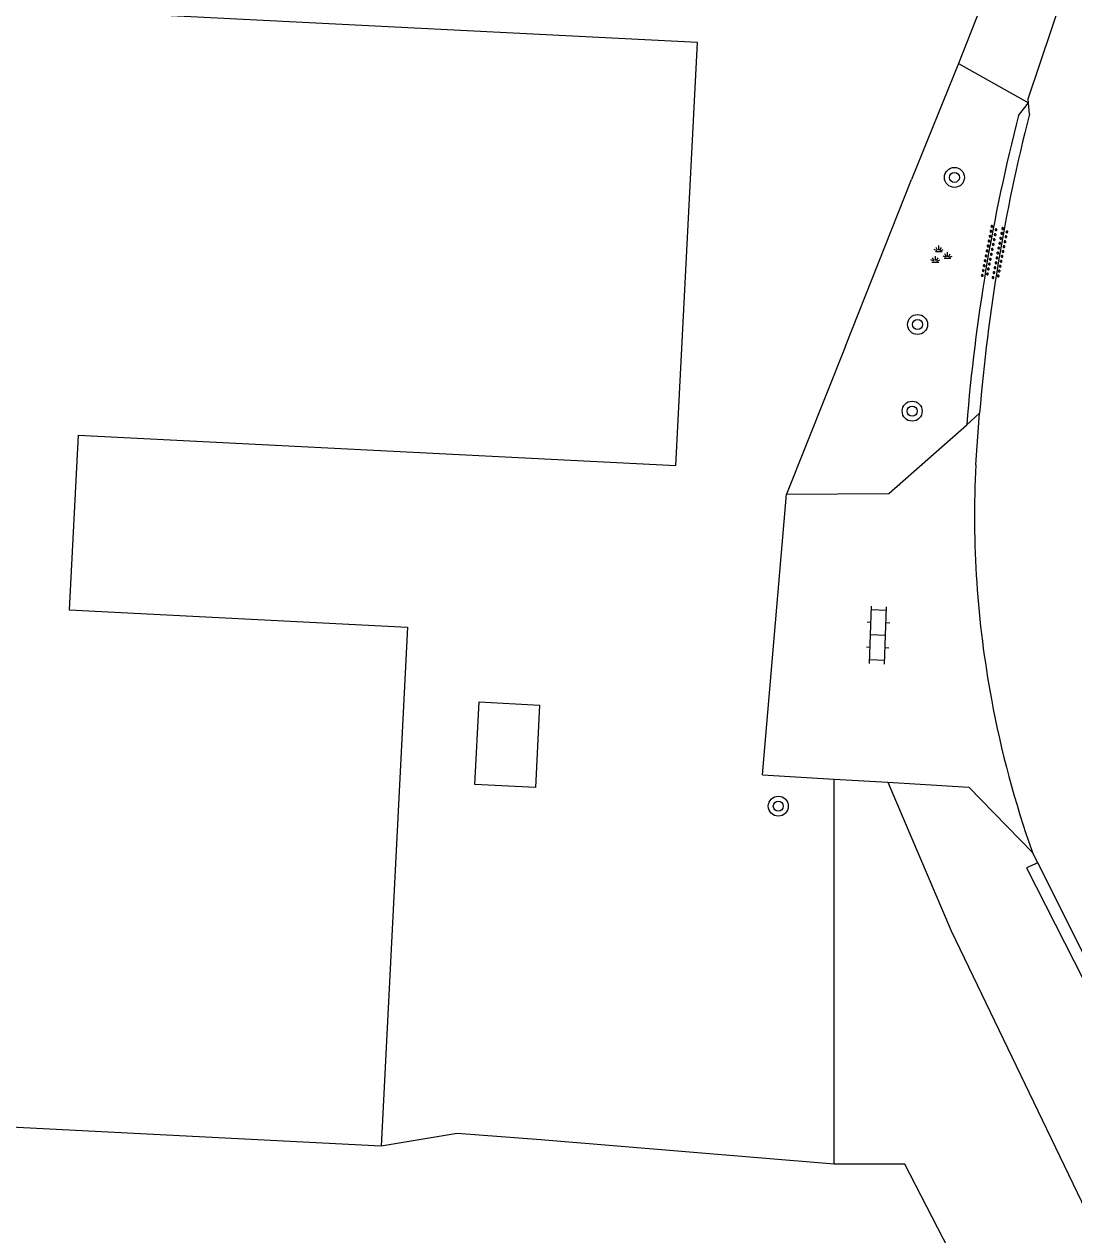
# Model space of a CAD drawing. Extents: x 124000 to 129000, y 395500 to 397503.
# Drawn here: x 126612.39 to 126654.4, y 397274.55 to 397322.99 of the extents above; entities that cross this region are included whole.
import ezdxf

# ---------------------------------------------------------------- set-up
doc = ezdxf.new("R2010")
doc.units = 0
for name, color, linetype in [('gg-afsc-draadraster', 7, 'Continuous'), ('gg-afsc-muur', 7, 'Continuous'), ('gg-bbg-bijgebouw', 7, 'Continuous'), ('gg-bbg-hoofdgebouw', 7, 'Continuous'), ('gg-knt-bronhoudergrens', 7, 'Continuous'), ('gg-knt-verharding', 7, 'Continuous'), ('gt-grn-groengrens', 7, 'Continuous'), ('gt-grn-vlakafsluiter', 7, 'Continuous'), ('gt-grn-weggrens', 7, 'Continuous'), ('gt-symb-boom', 7, 'Continuous'), ('gt-symb-groenvak', 7, 'Continuous'), ('gt-symb-klinker verharding', 7, 'Continuous'), ('gt-symb-overige verharding', 7, 'Continuous')]:
    doc.layers.add(name, color=color, linetype=linetype)

# ---------------------------------------------------------------- blocks, each defined once
blk = doc.blocks.new('gt0-OVH')
at = {"layer": 'gt-symb-overige verharding'}
for points in [[(-0.972, 0.298), (-0.967, 0.308), (-0.965, 0.319), (-0.966, 0.33), (-0.971, 0.34), (-0.978, 0.348), (-0.988, 0.353), (-0.999, 0.355), (-1.01, 0.354), (-1.02, 0.349), (-1.028, 0.342), (-1.033, 0.332), (-1.035, 0.321), (-1.034, 0.31), (-1.029, 0.3), (-1.022, 0.292), (-1.012, 0.287), (-1.001, 0.285), (-0.99, 0.286), (-0.98, 0.291)], [(-0.872, 0.106), (-0.867, 0.116), (-0.865, 0.126), (-0.866, 0.137), (-0.871, 0.147), (-0.878, 0.156), (-0.888, 0.161), (-0.899, 0.163), (-0.91, 0.162), (-0.92, 0.157), (-0.928, 0.15), (-0.933, 0.14), (-0.935, 0.129), (-0.934, 0.118), (-0.929, 0.108), (-0.922, 0.1), (-0.912, 0.095), (-0.901, 0.092), (-0.89, 0.094), (-0.88, 0.098)], [(-0.772, 0.298), (-0.767, 0.308), (-0.765, 0.319), (-0.766, 0.33), (-0.771, 0.34), (-0.778, 0.348), (-0.788, 0.353), (-0.799, 0.355), (-0.81, 0.354), (-0.82, 0.349), (-0.828, 0.342), (-0.833, 0.332), (-0.835, 0.321), (-0.834, 0.31), (-0.829, 0.3), (-0.822, 0.292), (-0.812, 0.287), (-0.801, 0.285), (-0.79, 0.286), (-0.78, 0.291)], [(-0.672, 0.106), (-0.667, 0.116), (-0.665, 0.126), (-0.666, 0.137), (-0.671, 0.147), (-0.678, 0.156), (-0.688, 0.161), (-0.699, 0.163), (-0.71, 0.162), (-0.72, 0.157), (-0.728, 0.15), (-0.733, 0.14), (-0.735, 0.129), (-0.734, 0.118), (-0.729, 0.108), (-0.722, 0.1), (-0.712, 0.095), (-0.701, 0.092), (-0.69, 0.094), (-0.68, 0.098)], [(-0.572, 0.298), (-0.567, 0.308), (-0.565, 0.319), (-0.566, 0.33), (-0.571, 0.34), (-0.578, 0.348), (-0.588, 0.353), (-0.599, 0.355), (-0.61, 0.354), (-0.62, 0.349), (-0.628, 0.342), (-0.633, 0.332), (-0.635, 0.321), (-0.634, 0.31), (-0.629, 0.3), (-0.622, 0.292), (-0.612, 0.287), (-0.601, 0.285), (-0.59, 0.286), (-0.58, 0.291)], [(-0.472, 0.106), (-0.467, 0.116), (-0.465, 0.126), (-0.466, 0.137), (-0.471, 0.147), (-0.478, 0.156), (-0.488, 0.161), (-0.499, 0.163), (-0.51, 0.162), (-0.52, 0.157), (-0.528, 0.15), (-0.533, 0.14), (-0.535, 0.129), (-0.534, 0.118), (-0.529, 0.108), (-0.522, 0.1), (-0.512, 0.095), (-0.501, 0.092), (-0.49, 0.094), (-0.48, 0.098)], [(-0.372, 0.298), (-0.367, 0.308), (-0.365, 0.319), (-0.366, 0.33), (-0.371, 0.34), (-0.378, 0.348), (-0.388, 0.353), (-0.399, 0.355), (-0.41, 0.354), (-0.42, 0.349), (-0.428, 0.342), (-0.433, 0.332), (-0.435, 0.321), (-0.434, 0.31), (-0.429, 0.3), (-0.422, 0.292), (-0.412, 0.287), (-0.401, 0.285), (-0.39, 0.286), (-0.38, 0.291)], [(-0.272, 0.106), (-0.267, 0.116), (-0.265, 0.126), (-0.266, 0.137), (-0.271, 0.147), (-0.278, 0.156), (-0.288, 0.161), (-0.299, 0.163), (-0.31, 0.162), (-0.32, 0.157), (-0.328, 0.15), (-0.333, 0.14), (-0.335, 0.129), (-0.334, 0.118), (-0.329, 0.108), (-0.322, 0.1), (-0.312, 0.095), (-0.301, 0.092), (-0.29, 0.094), (-0.28, 0.098)], [(-0.172, 0.298), (-0.167, 0.308), (-0.165, 0.319), (-0.166, 0.33), (-0.171, 0.34), (-0.178, 0.348), (-0.188, 0.353), (-0.199, 0.355), (-0.21, 0.354), (-0.22, 0.349), (-0.228, 0.342), (-0.233, 0.332), (-0.235, 0.321), (-0.234, 0.31), (-0.229, 0.3), (-0.222, 0.292), (-0.212, 0.287), (-0.201, 0.285), (-0.19, 0.286), (-0.18, 0.291)], [(-0.072, 0.106), (-0.067, 0.116), (-0.065, 0.126), (-0.066, 0.137), (-0.071, 0.147), (-0.078, 0.156), (-0.088, 0.161), (-0.099, 0.163), (-0.11, 0.162), (-0.12, 0.157), (-0.128, 0.15), (-0.133, 0.14), (-0.135, 0.129), (-0.134, 0.118), (-0.129, 0.108), (-0.122, 0.1), (-0.112, 0.095), (-0.101, 0.092), (-0.09, 0.094), (-0.08, 0.098)], [(0.028, 0.298), (0.033, 0.308), (0.035, 0.319), (0.034, 0.33), (0.029, 0.34), (0.022, 0.348), (0.012, 0.353), (0.001, 0.355), (-0.01, 0.354), (-0.02, 0.349), (-0.028, 0.342), (-0.033, 0.332), (-0.035, 0.321), (-0.034, 0.31), (-0.029, 0.3), (-0.022, 0.292), (-0.012, 0.287), (-0.001, 0.285), (0.01, 0.286), (0.02, 0.291)], [(0.128, 0.106), (0.133, 0.116), (0.135, 0.126), (0.134, 0.137), (0.129, 0.147), (0.122, 0.156), (0.112, 0.161), (0.101, 0.163), (0.09, 0.162), (0.08, 0.157), (0.072, 0.15), (0.067, 0.14), (0.065, 0.129), (0.066, 0.118), (0.071, 0.108), (0.078, 0.1), (0.088, 0.095), (0.099, 0.092), (0.11, 0.094), (0.12, 0.098)], [(0.228, 0.298), (0.233, 0.308), (0.235, 0.319), (0.234, 0.33), (0.229, 0.34), (0.222, 0.348), (0.212, 0.353), (0.201, 0.355), (0.19, 0.354), (0.18, 0.349), (0.172, 0.342), (0.167, 0.332), (0.165, 0.321), (0.166, 0.31), (0.171, 0.3), (0.178, 0.292), (0.188, 0.287), (0.199, 0.285), (0.21, 0.286), (0.22, 0.291)], [(0.328, 0.106), (0.333, 0.116), (0.335, 0.126), (0.334, 0.137), (0.329, 0.147), (0.322, 0.156), (0.312, 0.161), (0.301, 0.163), (0.29, 0.162), (0.28, 0.157), (0.272, 0.15), (0.267, 0.14), (0.265, 0.129), (0.266, 0.118), (0.271, 0.108), (0.278, 0.1), (0.288, 0.095), (0.299, 0.092), (0.31, 0.094), (0.32, 0.098)], [(0.428, 0.298), (0.433, 0.308), (0.435, 0.319), (0.434, 0.33), (0.429, 0.34), (0.422, 0.348), (0.412, 0.353), (0.401, 0.355), (0.39, 0.354), (0.38, 0.349), (0.372, 0.342), (0.367, 0.332), (0.365, 0.321), (0.366, 0.31), (0.371, 0.3), (0.378, 0.292), (0.388, 0.287), (0.399, 0.285), (0.41, 0.286), (0.42, 0.291)], [(0.528, 0.106), (0.533, 0.116), (0.535, 0.126), (0.534, 0.137), (0.529, 0.147), (0.522, 0.156), (0.512, 0.161), (0.501, 0.163), (0.49, 0.162), (0.48, 0.157), (0.472, 0.15), (0.467, 0.14), (0.465, 0.129), (0.466, 0.118), (0.471, 0.108), (0.478, 0.1), (0.488, 0.095), (0.499, 0.092), (0.51, 0.094), (0.52, 0.098)], [(0.628, 0.298), (0.633, 0.308), (0.635, 0.319), (0.634, 0.33), (0.629, 0.34), (0.622, 0.348), (0.612, 0.353), (0.601, 0.355), (0.59, 0.354), (0.58, 0.349), (0.572, 0.342), (0.567, 0.332), (0.565, 0.321), (0.566, 0.31), (0.571, 0.3), (0.578, 0.292), (0.588, 0.287), (0.599, 0.285), (0.61, 0.286), (0.62, 0.291)], [(0.728, 0.106), (0.733, 0.116), (0.735, 0.126), (0.734, 0.137), (0.729, 0.147), (0.722, 0.156), (0.712, 0.161), (0.701, 0.163), (0.69, 0.162), (0.68, 0.157), (0.672, 0.15), (0.667, 0.14), (0.665, 0.129), (0.666, 0.118), (0.671, 0.108), (0.678, 0.1), (0.688, 0.095), (0.699, 0.092), (0.71, 0.094), (0.72, 0.098)], [(0.828, 0.298), (0.833, 0.308), (0.835, 0.319), (0.834, 0.33), (0.829, 0.34), (0.822, 0.348), (0.812, 0.353), (0.801, 0.355), (0.79, 0.354), (0.78, 0.349), (0.772, 0.342), (0.767, 0.332), (0.765, 0.321), (0.766, 0.31), (0.771, 0.3), (0.778, 0.292), (0.788, 0.287), (0.799, 0.285), (0.81, 0.286), (0.82, 0.291)], [(0.928, 0.106), (0.933, 0.116), (0.935, 0.126), (0.934, 0.137), (0.929, 0.147), (0.922, 0.156), (0.912, 0.161), (0.901, 0.163), (0.89, 0.162), (0.88, 0.157), (0.872, 0.15), (0.867, 0.14), (0.865, 0.129), (0.866, 0.118), (0.871, 0.108), (0.878, 0.1), (0.888, 0.095), (0.899, 0.092), (0.91, 0.094), (0.92, 0.098)], [(1.028, 0.298), (1.033, 0.308), (1.035, 0.319), (1.034, 0.33), (1.029, 0.34), (1.022, 0.348), (1.012, 0.353), (1.001, 0.355), (0.99, 0.354), (0.98, 0.349), (0.972, 0.342), (0.967, 0.332), (0.965, 0.321), (0.966, 0.31), (0.971, 0.3), (0.978, 0.292), (0.988, 0.287), (0.999, 0.285), (1.01, 0.286), (1.02, 0.291)], [(-0.972, -0.142), (-0.967, -0.132), (-0.965, -0.121), (-0.966, -0.11), (-0.971, -0.1), (-0.978, -0.092), (-0.988, -0.087), (-0.999, -0.085), (-1.01, -0.086), (-1.02, -0.091), (-1.028, -0.098), (-1.033, -0.108), (-1.035, -0.119), (-1.034, -0.13), (-1.029, -0.14), (-1.022, -0.148), (-1.012, -0.153), (-1.001, -0.155), (-0.99, -0.154), (-0.98, -0.149)], [(-0.872, -0.334), (-0.867, -0.324), (-0.865, -0.314), (-0.866, -0.303), (-0.871, -0.293), (-0.878, -0.284), (-0.888, -0.279), (-0.899, -0.277), (-0.91, -0.278), (-0.92, -0.283), (-0.928, -0.29), (-0.933, -0.3), (-0.935, -0.311), (-0.934, -0.322), (-0.929, -0.332), (-0.922, -0.34), (-0.912, -0.345), (-0.901, -0.348), (-0.89, -0.346), (-0.88, -0.342)], [(-0.772, -0.142), (-0.767, -0.132), (-0.765, -0.121), (-0.766, -0.11), (-0.771, -0.1), (-0.778, -0.092), (-0.788, -0.087), (-0.799, -0.085), (-0.81, -0.086), (-0.82, -0.091), (-0.828, -0.098), (-0.833, -0.108), (-0.835, -0.119), (-0.834, -0.13), (-0.829, -0.14), (-0.822, -0.148), (-0.812, -0.153), (-0.801, -0.155), (-0.79, -0.154), (-0.78, -0.149)], [(-0.672, -0.334), (-0.667, -0.324), (-0.665, -0.314), (-0.666, -0.303), (-0.671, -0.293), (-0.678, -0.284), (-0.688, -0.279), (-0.699, -0.277), (-0.71, -0.278), (-0.72, -0.283), (-0.728, -0.29), (-0.733, -0.3), (-0.735, -0.311), (-0.734, -0.322), (-0.729, -0.332), (-0.722, -0.34), (-0.712, -0.345), (-0.701, -0.348), (-0.69, -0.346), (-0.68, -0.342)], [(-0.572, -0.142), (-0.567, -0.132), (-0.565, -0.121), (-0.566, -0.11), (-0.571, -0.1), (-0.578, -0.092), (-0.588, -0.087), (-0.599, -0.085), (-0.61, -0.086), (-0.62, -0.091), (-0.628, -0.098), (-0.633, -0.108), (-0.635, -0.119), (-0.634, -0.13), (-0.629, -0.14), (-0.622, -0.148), (-0.612, -0.153), (-0.601, -0.155), (-0.59, -0.154), (-0.58, -0.149)], [(-0.472, -0.334), (-0.467, -0.324), (-0.465, -0.314), (-0.466, -0.303), (-0.471, -0.293), (-0.478, -0.284), (-0.488, -0.279), (-0.499, -0.277), (-0.51, -0.278), (-0.52, -0.283), (-0.528, -0.29), (-0.533, -0.3), (-0.535, -0.311), (-0.534, -0.322), (-0.529, -0.332), (-0.522, -0.34), (-0.512, -0.345), (-0.501, -0.348), (-0.49, -0.346), (-0.48, -0.342)], [(-0.372, -0.142), (-0.367, -0.132), (-0.365, -0.121), (-0.366, -0.11), (-0.371, -0.1), (-0.378, -0.092), (-0.388, -0.087), (-0.399, -0.085), (-0.41, -0.086), (-0.42, -0.091), (-0.428, -0.098), (-0.433, -0.108), (-0.435, -0.119), (-0.434, -0.13), (-0.429, -0.14), (-0.422, -0.148), (-0.412, -0.153), (-0.401, -0.155), (-0.39, -0.154), (-0.38, -0.149)], [(-0.272, -0.334), (-0.267, -0.324), (-0.265, -0.314), (-0.266, -0.303), (-0.271, -0.293), (-0.278, -0.284), (-0.288, -0.279), (-0.299, -0.277), (-0.31, -0.278), (-0.32, -0.283), (-0.328, -0.29), (-0.333, -0.3), (-0.335, -0.311), (-0.334, -0.322), (-0.329, -0.332), (-0.322, -0.34), (-0.312, -0.345), (-0.301, -0.348), (-0.29, -0.346), (-0.28, -0.342)], [(-0.172, -0.142), (-0.167, -0.132), (-0.165, -0.121), (-0.166, -0.11), (-0.171, -0.1), (-0.178, -0.092), (-0.188, -0.087), (-0.199, -0.085), (-0.21, -0.086), (-0.22, -0.091), (-0.228, -0.098), (-0.233, -0.108), (-0.235, -0.119), (-0.234, -0.13), (-0.229, -0.14), (-0.222, -0.148), (-0.212, -0.153), (-0.201, -0.155), (-0.19, -0.154), (-0.18, -0.149)], [(-0.072, -0.334), (-0.067, -0.324), (-0.065, -0.314), (-0.066, -0.303), (-0.071, -0.293), (-0.078, -0.284), (-0.088, -0.279), (-0.099, -0.277), (-0.11, -0.278), (-0.12, -0.283), (-0.128, -0.29), (-0.133, -0.3), (-0.135, -0.311), (-0.134, -0.322), (-0.129, -0.332), (-0.122, -0.34), (-0.112, -0.345), (-0.101, -0.348), (-0.09, -0.346), (-0.08, -0.342)], [(0.028, -0.142), (0.033, -0.132), (0.035, -0.121), (0.034, -0.11), (0.029, -0.1), (0.022, -0.092), (0.012, -0.087), (0.001, -0.085), (-0.01, -0.086), (-0.02, -0.091), (-0.028, -0.098), (-0.033, -0.108), (-0.035, -0.119), (-0.034, -0.13), (-0.029, -0.14), (-0.022, -0.148), (-0.012, -0.153), (-0.001, -0.155), (0.01, -0.154), (0.02, -0.149)], [(0.128, -0.334), (0.133, -0.324), (0.135, -0.314), (0.134, -0.303), (0.129, -0.293), (0.122, -0.284), (0.112, -0.279), (0.101, -0.277), (0.09, -0.278), (0.08, -0.283), (0.072, -0.29), (0.067, -0.3), (0.065, -0.311), (0.066, -0.322), (0.071, -0.332), (0.078, -0.34), (0.088, -0.345), (0.099, -0.348), (0.11, -0.346), (0.12, -0.342)], [(0.228, -0.142), (0.233, -0.132), (0.235, -0.121), (0.234, -0.11), (0.229, -0.1), (0.222, -0.092), (0.212, -0.087), (0.201, -0.085), (0.19, -0.086), (0.18, -0.091), (0.172, -0.098), (0.167, -0.108), (0.165, -0.119), (0.166, -0.13), (0.171, -0.14), (0.178, -0.148), (0.188, -0.153), (0.199, -0.155), (0.21, -0.154), (0.22, -0.149)], [(0.328, -0.334), (0.333, -0.324), (0.335, -0.314), (0.334, -0.303), (0.329, -0.293), (0.322, -0.284), (0.312, -0.279), (0.301, -0.277), (0.29, -0.278), (0.28, -0.283), (0.272, -0.29), (0.267, -0.3), (0.265, -0.311), (0.266, -0.322), (0.271, -0.332), (0.278, -0.34), (0.288, -0.345), (0.299, -0.348), (0.31, -0.346), (0.32, -0.342)], [(0.428, -0.142), (0.433, -0.132), (0.435, -0.121), (0.434, -0.11), (0.429, -0.1), (0.422, -0.092), (0.412, -0.087), (0.401, -0.085), (0.39, -0.086), (0.38, -0.091), (0.372, -0.098), (0.367, -0.108), (0.365, -0.119), (0.366, -0.13), (0.371, -0.14), (0.378, -0.148), (0.388, -0.153), (0.399, -0.155), (0.41, -0.154), (0.42, -0.149)], [(0.528, -0.334), (0.533, -0.324), (0.535, -0.314), (0.534, -0.303), (0.529, -0.293), (0.522, -0.284), (0.512, -0.279), (0.501, -0.277), (0.49, -0.278), (0.48, -0.283), (0.472, -0.29), (0.467, -0.3), (0.465, -0.311), (0.466, -0.322), (0.471, -0.332), (0.478, -0.34), (0.488, -0.345), (0.499, -0.348), (0.51, -0.346), (0.52, -0.342)], [(0.628, -0.142), (0.633, -0.132), (0.635, -0.121), (0.634, -0.11), (0.629, -0.1), (0.622, -0.092), (0.612, -0.087), (0.601, -0.085), (0.59, -0.086), (0.58, -0.091), (0.572, -0.098), (0.567, -0.108), (0.565, -0.119), (0.566, -0.13), (0.571, -0.14), (0.578, -0.148), (0.588, -0.153), (0.599, -0.155), (0.61, -0.154), (0.62, -0.149)], [(0.728, -0.334), (0.733, -0.324), (0.735, -0.314), (0.734, -0.303), (0.729, -0.293), (0.722, -0.284), (0.712, -0.279), (0.701, -0.277), (0.69, -0.278), (0.68, -0.283), (0.672, -0.29), (0.667, -0.3), (0.665, -0.311), (0.666, -0.322), (0.671, -0.332), (0.678, -0.34), (0.688, -0.345), (0.699, -0.348), (0.71, -0.346), (0.72, -0.342)], [(0.828, -0.142), (0.833, -0.132), (0.835, -0.121), (0.834, -0.11), (0.829, -0.1), (0.822, -0.092), (0.812, -0.087), (0.801, -0.085), (0.79, -0.086), (0.78, -0.091), (0.772, -0.098), (0.767, -0.108), (0.765, -0.119), (0.766, -0.13), (0.771, -0.14), (0.778, -0.148), (0.788, -0.153), (0.799, -0.155), (0.81, -0.154), (0.82, -0.149)], [(0.928, -0.334), (0.933, -0.324), (0.935, -0.314), (0.934, -0.303), (0.929, -0.293), (0.922, -0.284), (0.912, -0.279), (0.901, -0.277), (0.89, -0.278), (0.88, -0.283), (0.872, -0.29), (0.867, -0.3), (0.865, -0.311), (0.866, -0.322), (0.871, -0.332), (0.878, -0.34), (0.888, -0.345), (0.899, -0.348), (0.91, -0.346), (0.92, -0.342)], [(1.028, -0.142), (1.033, -0.132), (1.035, -0.121), (1.034, -0.11), (1.029, -0.1), (1.022, -0.092), (1.012, -0.087), (1.001, -0.085), (0.99, -0.086), (0.98, -0.091), (0.972, -0.098), (0.967, -0.108), (0.965, -0.119), (0.966, -0.13), (0.971, -0.14), (0.978, -0.148), (0.988, -0.153), (0.999, -0.155), (1.01, -0.154), (1.02, -0.149)]]:
    blk.add_lwpolyline(points, close=True, dxfattribs=at)
blk = doc.blocks.new('gt0-GRVAK')
at = {"layer": 'gt-symb-groenvak'}
for p, q in [((-0.11, 0.189), (-0.228, 0.24)), ((-0.182, 0.153), (0.088, 0.153)), ((-0.091, 0.211), (-0.156, 0.322)), ((-0.047, 0.214), (-0.047, 0.393)), ((-0.004, 0.211), (0.061, 0.322)), ((0.015, 0.189), (0.133, 0.24)), ((0.262, -0.052), (0.197, 0.059)), ((0.305, -0.049), (0.305, 0.13)), ((0.349, -0.052), (0.414, 0.059)), ((-0.245, -0.228), (-0.363, -0.177)), ((-0.318, -0.264), (-0.047, -0.264)), ((-0.226, -0.206), (-0.291, -0.095)), ((-0.183, -0.203), (-0.183, -0.024)), ((-0.139, -0.206), (-0.074, -0.095)), ((-0.12, -0.228), (-0.002, -0.177)), ((0.243, -0.074), (0.125, -0.023)), ((0.17, -0.11), (0.441, -0.11)), ((0.368, -0.074), (0.486, -0.023))]:
    blk.add_line(p, q, dxfattribs=at)
blk = doc.blocks.new('gt0-BOOM')
at = {"layer": 'gt-symb-boom'}
for radius in [0.4, 0.2]:
    blk.add_circle((0, 0), radius, dxfattribs=at)
blk = doc.blocks.new('gt0-KL1')
at = {"layer": 'gt-symb-klinker verharding'}
for p, q in [((-1.15, 0.3), (1.15, 0.3)), ((-1, -0.3), (-1, 0.3)), ((-0.5, 0.3), (-0.5, 0.45)), ((0, -0.3), (0, 0.3)), ((0.5, 0.3), (0.5, 0.45)), ((1, -0.3), (1, 0.3)), ((-1.15, -0.3), (1.15, -0.3)), ((-0.5, -0.45), (-0.5, -0.3)), ((0.5, -0.45), (0.5, -0.3))]:
    blk.add_line(p, q, dxfattribs=at)

msp = doc.modelspace()

# ---------------------------------------------------------------- linework, layer by layer
at = {"layer": 'gg-afsc-draadraster'}
for q in [(126644.817, 397292.787), (126633.068, 397278.349)]:
    msp.add_line((126644.817, 397277.373), q, dxfattribs=at)
msp.add_lwpolyline([(126656.74, 397257.152), (126654.21, 397264.632), (126647.634, 397277.373), (126644.817, 397277.373)], dxfattribs=at)
at = {"layer": 'gg-afsc-muur'}
msp.add_line((126645.264, 397310.109), (126647.9, 397316.776), dxfattribs=at)
msp.add_line((126645.264, 397310.109), (126647.9, 397316.776), dxfattribs=at)
at = {"layer": 'gg-bbg-bijgebouw'}
msp.add_lwpolyline([(126630.601, 397295.87), (126633.018, 397295.748), (126632.851, 397292.444), (126630.434, 397292.566), (126630.601, 397295.87)], dxfattribs=at)
at = {"layer": 'gg-bbg-hoofdgebouw'}
for p, q in [((126614.551, 397306.539), (126633.48, 397305.58)), ((126626.679, 397278.101), (126567.706, 397281.117))]:
    msp.add_line(p, q, dxfattribs=at)
for points in [[(126633.48, 397305.58), (126638.47, 397305.33), (126639.34, 397322.26), (126614.85, 397323.5), (126615.31, 397333.55), (126639.8, 397332.23), (126641.05, 397355.13), (126647.03, 397354.83), (126647.285, 397360.636)], [(126614.551, 397306.539), (126614.197, 397299.55), (126627.729, 397298.865), (126626.679, 397278.101)]]:
    msp.add_lwpolyline(points, dxfattribs=at)
at = {"layer": 'gg-knt-bronhoudergrens'}
msp.add_lwpolyline([(126633.068, 397278.349), (126629.718, 397278.598), (126626.679, 397278.101)], dxfattribs=at)
at = {"layer": 'gg-knt-verharding'}
for p, q in [((126649.789, 397321.418), (126652.584, 397319.843)), ((126652.191, 397319.335), (126652.584, 397319.843)), ((126652.623, 397319.38), (126652.584, 397319.843)), ((126650.116, 397306.962), (126650.634, 397307.418)), ((126650.48, 397305.362), (126650.634, 397307.418)), ((126641.941, 397292.96), (126644.817, 397292.787)), ((126644.817, 397292.787), (126646.955, 397292.658)), ((126652.957, 397289.427), (126652.743, 397289.853))]:
    msp.add_line(p, q, dxfattribs=at)
for points in [[(126652.584, 397319.843), (126652.571, 397319.994), (126654.481, 397325.679), (126656.931, 397332.089)], [(126642.897, 397304.184), (126646.995, 397304.214), (126650.116, 397306.962)], [(126646.955, 397292.658), (126650.204, 397292.462), (126652.743, 397289.853)], [(126652.957, 397289.427), (126652.514, 397289.227), (126655.933, 397282.497), (126659.29, 397275.523), (126659.661, 397275.693)], [(126659.661, 397275.693), (126656.979, 397281.412), (126652.957, 397289.427)]]:
    msp.add_lwpolyline(points, dxfattribs=at)
for centre, radius, start, end in [((126722.835, 397301.127), 72.953, 165.54716, 175.41257), ((126722.383, 397301.634), 71.982, 165.72763, 175.39122), ((126690.994, 397303.342), 40.565, 177.1453, 190.4618), ((126691.181, 397303.423), 40.763, 190.5264, 199.4448)]:
    msp.add_arc(centre, radius, start, end, dxfattribs=at)
at = {"layer": 'gt-grn-groengrens'}
for p, q in [((126649.789, 397321.418), (126647.9, 397316.776)), ((126645.264, 397310.109), (126642.897, 397304.184))]:
    msp.add_line(p, q, dxfattribs=at)
msp.add_lwpolyline([(126646.955, 397292.658), (126649.498, 397286.715), (126664.951, 397254.606)], dxfattribs=at)
at = {"layer": 'gt-grn-vlakafsluiter'}
msp.add_line((126641.941, 397292.96), (126642.897, 397304.184), dxfattribs=at)
at = {"layer": 'gt-grn-weggrens'}
msp.add_line((126654.391, 397333.094), (126649.789, 397321.418), dxfattribs=at)

# ---------------------------------------------------------------- block references
at = {"layer": 'gt-symb-boom'}
for p in [(126649.624, 397316.856), (126648.149, 397310.972), (126647.933, 397307.504), (126642.576, 397291.701)]:
    msp.add_blockref('gt0-BOOM', p, dxfattribs=at)
at = {"layer": 'gt-symb-groenvak'}
msp.add_blockref('gt0-GRVAK', (126649.044, 397313.733), dxfattribs=at)
at = {"layer": 'gt-symb-klinker verharding', "rotation": 87.87890360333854}
msp.add_blockref('gt0-KL1', (126646.568, 397298.543), dxfattribs=at)
at = {"layer": 'gt-symb-overige verharding', "rotation": 78.92612884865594}
msp.add_blockref('gt0-OVH', (126651.244, 397313.854), dxfattribs=at)

doc.saveas('drawing.dxf')
